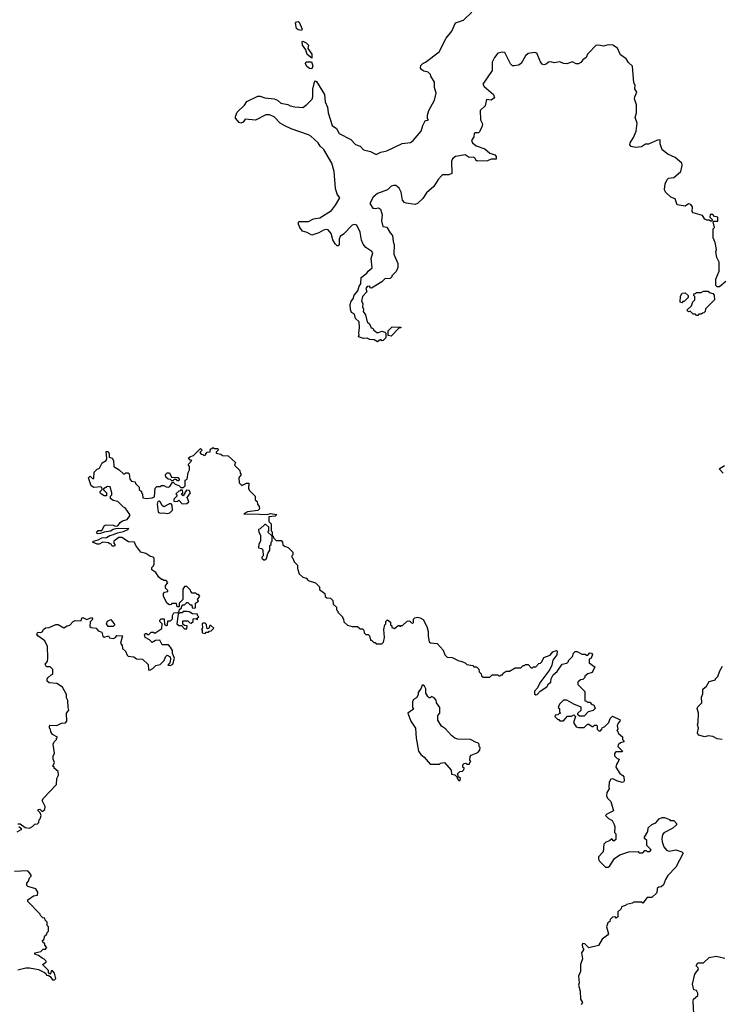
# Model space of a CAD drawing. Extents: x 1966327 to 2147849, y 395140 to 552178.
# Tile 303 of 316: x 2096551 to 2102660, y 503719 to 512296. Entities that reach past the tile are written whole.
import ezdxf

# ---------------------------------------------------------------- set-up
doc = ezdxf.new("R2010")
doc.units = 0

msp = doc.modelspace()

# ---------------------------------------------------------------- linework, layer by layer
at = {"layer": '0CON20XD'}
for points in [[(2099505, 509976.2), (2099521.2, 509995), (2099525, 510050), (2099572.7, 510087.3), (2099585, 510106.7), (2099618.8, 510135), (2099610, 510215), (2099626.2, 510265), (2099617.3, 510277.3), (2099565, 510312), (2099540.3, 510340.3), (2099525.7, 510375), (2099516, 510445), (2099486, 510505), (2099465, 510512), (2099445, 510506.2), (2099370.9, 510429.1), (2099342.2, 510407.8), (2099332, 510385), (2099331.7, 510338.3), (2099325, 510327.5), (2099315, 510326.7), (2099296.2, 510345), (2099278.3, 510378.3), (2099262, 510435), (2099236.7, 510465), (2099215, 510468), (2099195, 510462.9), (2099155, 510439.2), (2099095, 510418), (2099055, 510442.5), (2099013.2, 510453.2), (2098990, 510485), (2098977.5, 510515), (2098978.3, 510531.7), (2098985, 510537.5), (2099065, 510537.5), (2099109.5, 510560.5), (2099165, 510570), (2099265, 510633.3), (2099300.5, 510679.5), (2099336.7, 510745), (2099315, 510777.5), (2099301.2, 510825), (2099287.5, 510975), (2099268, 511045), (2099200, 511165), (2099166.2, 511195), (2099150, 511225), (2099085, 511281.2), (2099063.9, 511293.9), (2098914.1, 511344.1), (2098860.5, 511370.5), (2098817.5, 511395), (2098765, 511450), (2098726.4, 511466.4), (2098695, 511467.5), (2098605, 511421.2), (2098515, 511430), (2098497.5, 511405), (2098475, 511393.8), (2098460.7, 511400.7), (2098428.3, 511438.3), (2098428.3, 511451.7), (2098445, 511490), (2098509.3, 511550.7), (2098527, 511583), (2098625, 511628.8), (2098645, 511630), (2098685, 511616.7), (2098765, 511608), (2098795.8, 511595.8), (2098825, 511570), (2098885, 511558.8), (2098905, 511546.7), (2098945, 511536.7), (2099015, 511530), (2099052, 511558), (2099096.7, 511605), (2099103.8, 511625), (2099102.5, 511692.5), (2099116.7, 511753.3), (2099125, 511762.5), (2099135, 511756.7), (2099204, 511645), (2099211.7, 511581.7), (2099230, 511535), (2099236, 511486), (2099270, 511375), (2099308.3, 511348.3), (2099332.5, 511305), (2099435, 511253.8), (2099475, 511210), (2099515.8, 511195.8), (2099543, 511163), (2099605, 511147.5), (2099655, 511122), (2099695, 511141.4), (2099746.7, 511155), (2099882.1, 511217.9), (2099953.9, 511226.1), (2099976.7, 511245), (2100046.7, 511325), (2100060, 511375), (2100082.5, 511415), (2100110, 511425), (2100102.5, 511432.5), (2100100, 511465), (2100112.5, 511505), (2100163.3, 511595), (2100176.4, 511656.4), (2100162.5, 511705), (2100161.7, 511751.7), (2100130, 511805), (2100128.3, 511818.3), (2100108.3, 511838.3), (2100068.3, 511848.3), (2100050.7, 511860.7), (2100040, 511875), (2100043, 511897), (2100060, 511915), (2100085, 511927.5), (2100202.5, 512015), (2100263.3, 512135), (2100312.5, 512195), (2100345, 512270), (2100415, 512292.5), (2100487, 512363)], [(2099005, 512203.3), (2098975, 512208), (2098960.3, 512220.3), (2098952.5, 512265), (2098961.7, 512278.3), (2098975, 512280), (2098985, 512273.3), (2099011.2, 512215), (2099005, 512203.3)], [(2099095, 511960), (2099054.1, 511994.1), (2099042.5, 512035), (2099014.2, 512075), (2099010, 512105), (2099015, 512110), (2099045, 512095.8), (2099064.2, 512075), (2099060, 512045), (2099093.3, 511995), (2099095, 511960)], [(2102700, 510015), (2102645, 509970), (2102625, 509970), (2102611.7, 509981.7), (2102612.5, 510035), (2102640, 510105), (2102640, 510185), (2102620, 510225), (2102612.5, 510275), (2102617.5, 510295), (2102607.5, 510355), (2102590, 510395), (2102590, 510475), (2102600, 510485), (2102590, 510535), (2102595, 510540), (2102628.3, 510541.7), (2102630, 510575), (2102601.7, 510581.7), (2102585, 510600), (2102561.7, 510598.3), (2102560, 510575), (2102580, 510555), (2102578.3, 510541.7), (2102565, 510540), (2102555, 510550), (2102535, 510550), (2102515, 510560), (2102495, 510590), (2102413.3, 510613.3), (2102406.7, 510626.7), (2102409.1, 510665), (2102395, 510687.7), (2102375, 510690.8), (2102345, 510670.8), (2102274.2, 510684.2), (2102257.1, 510735), (2102219.1, 510749.1), (2102173.3, 510795), (2102166.1, 510816.1), (2102170, 510865), (2102187, 510903), (2102200, 510915), (2102245, 510922.5), (2102262.5, 510935), (2102307.5, 510975), (2102320, 511025), (2102316.7, 511045), (2102257.5, 511095), (2102193.9, 511123.9), (2102143.6, 511163.6), (2102127.5, 511215), (2102128.3, 511248.3), (2102103, 511247), (2102025, 511212.5), (2101998.3, 511211.7), (2101965, 511187.5), (2101911.7, 511181.7), (2101875, 511192), (2101864, 511205), (2101866.1, 511223.9), (2101895, 511270), (2101917.5, 511325), (2101925.8, 511395), (2101910.8, 511445), (2101921.1, 511485), (2101922.5, 511555), (2101904.2, 511605.8), (2101905.8, 511625), (2101923.6, 511663.6), (2101908, 511695), (2101909.2, 511725), (2101897, 511747), (2101885, 511890), (2101852, 511922), (2101830, 511955), (2101780.5, 511990.5), (2101755, 512047.5), (2101715, 512075.7), (2101675, 512078), (2101634.1, 512065.9), (2101593.9, 512073.9), (2101567.7, 512072.3), (2101505, 512007.5), (2101493.9, 511996.1), (2101483, 511967), (2101455, 511947.5), (2101436.4, 511923.6), (2101415, 511912.5), (2101395, 511912.5), (2101365, 511930), (2101315, 511912.5), (2101285, 511913.3), (2101255, 511930), (2101205, 511920), (2101175, 511928.8), (2101155, 511925.8), (2101135, 511910), (2101115, 511904), (2101099.7, 511909.7), (2101085, 511928.8), (2101052.5, 512005), (2101035, 512011.2), (2100977, 512003), (2100955, 511980), (2100916.6, 511913.4), (2100895, 511900), (2100855, 511893.3), (2100842.5, 511895), (2100825, 511912.5), (2100775, 512010), (2100755, 512013.3), (2100715, 512003.3), (2100685, 511966.2), (2100665.8, 511925), (2100664.2, 511855), (2100583.8, 511735), (2100593.8, 511715), (2100675, 511643.3), (2100683.6, 511616.4), (2100655, 511593.8), (2100615, 511601.2), (2100604, 511546), (2100560, 511505), (2100564.3, 511425), (2100580.5, 511390.5), (2100573.9, 511363.9), (2100555, 511318.8), (2100545, 511312), (2100515, 511311.2), (2100508.8, 511305), (2100504.2, 511275), (2100485.8, 511245), (2100493.3, 511225), (2100525, 511197.5), (2100601.7, 511171.7), (2100643, 511133), (2100688.3, 511118.3), (2100700, 511105), (2100698.3, 511081.7), (2100655, 511080), (2100625, 511067.5), (2100535, 511062.5), (2100521.7, 511071.7), (2100520, 511085), (2100505, 511100), (2100465, 511096.7), (2100429.3, 511119.3), (2100345, 511104.2), (2100318, 511085), (2100310, 511065), (2100313.3, 510955), (2100285.8, 510944.2), (2100235, 510945.8), (2100225, 510939.2), (2100193.6, 510905), (2100156.7, 510843.3), (2100092.3, 510787.7), (2100061.7, 510738.3), (2100013.6, 510696.4), (2099995, 510687.5), (2099915, 510697.5), (2099900, 510705), (2099882.5, 510725), (2099872.5, 510795), (2099855, 510830), (2099825, 510852.5), (2099805, 510852.5), (2099785, 510847.5), (2099754.4, 510815.6), (2099665, 510781.1), (2099629.7, 510750.3), (2099599.2, 510695), (2099624, 510654), (2099645, 510651.2), (2099675, 510656.7), (2099692.5, 510645), (2099707.5, 510595), (2099700, 510545), (2099712.5, 510495), (2099748.3, 510488.3), (2099775, 510440), (2099797, 510417), (2099802.5, 510365), (2099812.5, 510335), (2099807.5, 510255), (2099841.7, 510171.7), (2099841.7, 510138.3), (2099828.3, 510101.7), (2099790, 510065), (2099790, 510055), (2099777, 510043), (2099731.2, 510038.8), (2099705, 510012.5), (2099615, 509957.5), (2099605, 509960), (2099596, 509976), (2099575, 509973.3), (2099563.8, 509955), (2099572.5, 509925), (2099536.7, 509885), (2099526.7, 509845), (2099537.5, 509825), (2099536.7, 509795), (2099543.3, 509775), (2099540, 509755), (2099562.5, 509725), (2099577.5, 509665), (2099595.8, 509645.8), (2099611.7, 509611.7), (2099625, 509610), (2099630, 509595), (2099660.7, 509570.7), (2099675, 509570), (2099705, 509582.5), (2099730, 509575), (2099740, 509565), (2099740, 509525), (2099715, 509502.5), (2099705, 509500), (2099698.3, 509508.3), (2099688.3, 509508.3), (2099665, 509490), (2099636.4, 509506.4), (2099600.7, 509510.7), (2099575, 509522.5), (2099545, 509520), (2099500, 509535), (2099507.5, 509555), (2099503.3, 509565), (2099510, 509615), (2099506.2, 509665), (2099475, 509692.5), (2099465, 509730), (2099440, 509745), (2099430.7, 509770.7), (2099426.7, 509815), (2099436.4, 509843.6), (2099453.8, 509865), (2099463, 509897), (2099495.6, 509934.4), (2099505, 509976.2)], [(2099095, 511867.5), (2099075, 511871.2), (2099049.7, 511889.7), (2099040, 511915), (2099045, 511930), (2099090, 511930), (2099104, 511895), (2099095, 511867.5)], [(2102315, 509830), (2102300, 509835), (2102303, 509887), (2102320, 509915), (2102345, 509917.5), (2102370, 509895), (2102370, 509875), (2102335, 509840), (2102325, 509840), (2102315, 509830)], [(2102455, 509720), (2102445, 509720), (2102435, 509730), (2102415, 509730), (2102388.3, 509758.3), (2102375, 509750), (2102360, 509765), (2102400, 509805), (2102411.7, 509838.3), (2102430, 509855), (2102430, 509885), (2102420, 509895), (2102421.7, 509908.3), (2102435, 509910), (2102445, 509920), (2102485, 509920), (2102505, 509930), (2102545, 509930), (2102555, 509920), (2102585, 509910), (2102597, 509897), (2102600, 509855), (2102521.7, 509778.3), (2102520, 509755), (2102508.3, 509741.7), (2102495, 509740), (2102485, 509730), (2102465, 509730), (2102455, 509720)], [(2099785, 509540), (2099760, 509545), (2099760, 509585), (2099781.7, 509608.3), (2099795, 509620), (2099868.3, 509618.3), (2099868.3, 509611.7), (2099851.7, 509608.3), (2099785, 509540)], [(2096972.5, 506305), (2096970, 506365), (2096958.3, 506388.3), (2096957, 506417), (2096923, 506483), (2096875, 506513.3), (2096808.3, 506518.3), (2096790, 506535), (2096790, 506555), (2096797.5, 506565), (2096825, 506590), (2096840, 506595), (2096840, 506635), (2096815, 506660), (2096785, 506660), (2096773, 506683), (2096792.5, 506705), (2096797, 506737), (2096792.5, 506835), (2096770, 506885), (2096708.3, 506928.3), (2096701.2, 506945), (2096708.3, 506961.7), (2096735, 506957.5), (2096745, 506962.5), (2096757, 506983), (2096775, 506997.5), (2096807, 507003), (2096865, 507027.5), (2096887, 507027), (2096935, 507000), (2096963, 507017), (2096987, 507023), (2097017, 507053), (2097035, 507062.5), (2097085, 507060), (2097093, 507087), (2097105, 507086.7), (2097135, 507070), (2097175, 507090), (2097187.5, 507075), (2097165, 507050), (2097161.7, 507011.7), (2097173, 507003), (2097216.1, 506996.1), (2097235, 506972.5), (2097265, 506960), (2097273.3, 506925), (2097285, 506916.7), (2097325, 506930), (2097333, 506913), (2097365, 506906.7), (2097384, 506916), (2097395, 506932.5), (2097445, 506930), (2097428.8, 506865), (2097442.5, 506845), (2097445, 506820), (2097472.5, 506795), (2097485, 506760), (2097495, 506752.5), (2097545, 506747.5), (2097568.3, 506728.3), (2097620, 506725), (2097668.3, 506678.3), (2097671.7, 506631.7), (2097685, 506630), (2097710, 506645), (2097735, 506670), (2097775, 506680), (2097807.5, 506715), (2097820, 506745), (2097835, 506760), (2097860, 506745), (2097862.5, 506725), (2097857, 506693), (2097840, 506675), (2097865, 506670), (2097885, 506682.5), (2097897.5, 506735), (2097882.5, 506775), (2097881.7, 506801.7), (2097865, 506830), (2097845, 506850), (2097791.7, 506851.7), (2097771.7, 506891.7), (2097733, 506887), (2097705, 506870), (2097680, 506895), (2097643.6, 506913.6), (2097638.3, 506941.7), (2097645, 506950), (2097655, 506950), (2097665, 506940), (2097675, 506940), (2097695, 506960), (2097715, 506960), (2097727, 506953), (2097788.3, 506991.7), (2097790, 507035), (2097770, 507055), (2097770, 507065), (2097783, 507077), (2097808.3, 507078.3), (2097811.7, 507031.7), (2097825, 507020), (2097838.3, 507021.7), (2097841.7, 507058.3), (2097865, 507060), (2097881.7, 507078.3), (2097882.5, 507105), (2097891.7, 507128.3), (2097928.3, 507131.7), (2097940, 507145), (2097941.7, 507158.3), (2097958.3, 507171.7), (2097961.7, 507188.3), (2097971.7, 507198.3), (2097985, 507200), (2098005, 507220), (2098015, 507220), (2098035, 507200), (2098048.3, 507198.3), (2098051.7, 507171.7), (2098075, 507170), (2098080, 507175), (2098080, 507215), (2098108.3, 507231.7), (2098100, 507245), (2098120, 507275), (2098108.3, 507288.3), (2098095, 507290), (2098085, 507300), (2098051.7, 507301.7), (2098040, 507315), (2098038.3, 507328.3), (2098005, 507360), (2097985, 507357.5), (2097970, 507335), (2097970, 507245), (2097940, 507215), (2097938.3, 507181.7), (2097921.7, 507181.7), (2097915, 507210), (2097875, 507210), (2097868.3, 507201.7), (2097855, 507200), (2097832.5, 507215), (2097802.5, 507275), (2097803, 507297), (2097811.7, 507308.3), (2097840, 507315), (2097840, 507325), (2097820, 507345), (2097820, 507365), (2097840, 507395), (2097825, 507410), (2097805, 507410), (2097795, 507420), (2097785, 507420), (2097760.7, 507440.7), (2097735, 507480), (2097700, 507505), (2097700, 507525), (2097715, 507537.5), (2097721.2, 507555), (2097720, 507605), (2097713.3, 507615), (2097684.1, 507624.1), (2097647.5, 507647.5), (2097606.7, 507656.7), (2097562.5, 507715), (2097550, 507745), (2097498.3, 507748.3), (2097440, 507785), (2097414.2, 507785.8), (2097370, 507755), (2097370, 507735), (2097380, 507725), (2097378.3, 507718.3), (2097375, 507710), (2097355, 507710), (2097348.3, 507728.3), (2097335, 507730), (2097325, 507740), (2097273.9, 507746.1), (2097241.7, 507728.3), (2097225, 507727.5), (2097183.3, 507745), (2097192.5, 507755), (2097234.2, 507765.8), (2097265, 507784), (2097305, 507786.7), (2097335.7, 507804.3), (2097368.8, 507811.2), (2097403, 507827), (2097455, 507836.7), (2097492.5, 507855), (2097500, 507865), (2097385, 507861.2), (2097365, 507856.2), (2097340.3, 507839.7), (2097285, 507832), (2097255, 507820), (2097228.3, 507818.3), (2097220, 507825), (2097234.3, 507845.7), (2097265, 507846.2), (2097290, 507890), (2097303.6, 507896.4), (2097363.6, 507893.6), (2097385, 507883.3), (2097405, 507886.7), (2097425, 507916.7), (2097445, 507930), (2097485, 507942.5), (2097510, 507975), (2097510, 507985), (2097470, 508045), (2097455, 508050), (2097405, 508100), (2097365, 508107.5), (2097340, 508125), (2097340, 508145), (2097351.7, 508158.3), (2097352.5, 508175), (2097338.3, 508228.3), (2097315, 508230), (2097281.7, 508208.3), (2097281.7, 508201.7), (2097307.5, 508175), (2097305, 508150), (2097285, 508150), (2097261.7, 508161.7), (2097250, 508175), (2097250, 508185), (2097270, 508205), (2097270, 508215), (2097258.3, 508228.3), (2097195, 508222.5), (2097173.3, 508235), (2097150, 508305), (2097165, 508320), (2097185, 508300), (2097195, 508300), (2097200, 508355), (2097225, 508380), (2097245, 508390), (2097270, 508435), (2097302.5, 508455), (2097310, 508475), (2097302.5, 508535), (2097320, 508535), (2097330, 508515), (2097330, 508485), (2097356.4, 508476.4), (2097367.5, 508455), (2097370, 508405), (2097416.4, 508376.4), (2097455, 508340), (2097465, 508340), (2097475, 508350), (2097495, 508350), (2097505, 508340), (2097510, 508295), (2097525, 508277.5), (2097555, 508270), (2097560, 508255), (2097590, 508225), (2097590, 508205), (2097610, 508185), (2097610, 508175), (2097620, 508165), (2097621.7, 508131.7), (2097655, 508126.7), (2097705, 508130), (2097725, 508140), (2097730, 508215), (2097745, 508230), (2097775, 508230), (2097785, 508240), (2097805, 508240), (2097825, 508226.7), (2097847, 508223), (2097859.3, 508230.7), (2097885, 508270), (2097905, 508250), (2097935, 508240), (2097955, 508220), (2097978.3, 508221.7), (2097990, 508235), (2097990, 508285), (2098010, 508295), (2098018.3, 508351.7), (2098030, 508375), (2098030, 508405), (2098020, 508415), (2098020, 508425), (2098050, 508455), (2098031.7, 508461.7), (2098021.7, 508478.3), (2098031.7, 508488.3), (2098065, 508500), (2098125, 508560), (2098140, 508545), (2098120, 508525), (2098131.7, 508511.7), (2098145, 508510), (2098155, 508500), (2098170, 508505), (2098170, 508515), (2098181.7, 508528.3), (2098208.3, 508531.7), (2098211.7, 508558.3), (2098225, 508560), (2098235, 508570), (2098245, 508560), (2098275, 508560), (2098280, 508545), (2098261.7, 508528.3), (2098261.7, 508521.7), (2098301.7, 508511.7), (2098315, 508500), (2098367, 508497), (2098428.3, 508438.3), (2098420, 508415), (2098468.3, 508368.3), (2098470, 508345), (2098480, 508335), (2098460, 508305), (2098461.7, 508261.7), (2098485, 508240), (2098525, 508260), (2098545, 508260), (2098542.5, 508215), (2098548.3, 508198.3), (2098600, 508145), (2098600, 508115), (2098618.3, 508098.3), (2098620, 508075), (2098637, 508057), (2098638.8, 508035), (2098625, 508021.2), (2098535, 508008.8), (2098501.7, 507991.7), (2098638.8, 507988.8), (2098705, 507986.2), (2098735, 507995.8), (2098790, 507985), (2098775, 507972.5), (2098720, 507965), (2098720, 507925), (2098740, 507905), (2098740, 507845), (2098750, 507835), (2098750, 507800), (2098758.3, 507798.3), (2098761.7, 507781.7), (2098785, 507760), (2098828.3, 507758.3), (2098840, 507745), (2098841.7, 507721.7), (2098855, 507710), (2098888.3, 507698.3), (2098928.3, 507658.3), (2098930, 507635), (2098920, 507625), (2098920, 507615), (2098930, 507605), (2098940, 507575), (2098970, 507545), (2098970, 507515), (2098985, 507470), (2099015, 507440), (2099045, 507430), (2099061.7, 507411.7), (2099125, 507390), (2099160, 507355), (2099161.7, 507331.7), (2099208.3, 507298.3), (2099211.7, 507271.7), (2099225, 507260), (2099257, 507257), (2099278.3, 507238.3), (2099280, 507205), (2099308.3, 507178.3), (2099310, 507155), (2099320, 507145), (2099320, 507135), (2099360, 507095), (2099360, 507085), (2099370, 507075), (2099371.7, 507051.7), (2099405, 507022.5), (2099445, 507010), (2099491.7, 507011.7), (2099515, 506990), (2099535, 506990), (2099547, 506977), (2099550, 506955), (2099565, 506940), (2099585, 506940), (2099595, 506930), (2099605, 506890), (2099615, 506890), (2099635, 506870), (2099645, 506870), (2099655, 506860), (2099705, 506860), (2099717, 506873), (2099726.7, 506915), (2099722.5, 506985), (2099730, 507025), (2099740, 507035), (2099740, 507055), (2099751.7, 507068.3), (2099778.3, 507048.3), (2099780, 507025), (2099790, 507015), (2099791.7, 507001.7), (2099815, 506992.5), (2099845, 507020), (2099855, 507020), (2099865, 507010), (2099871.7, 507018.3), (2099885, 507020), (2099923, 507057), (2099945, 507060), (2099961.7, 507041.7), (2099975, 507040), (2099980, 507045), (2099980, 507075), (2099990, 507085), (2100015, 507092.5), (2100037, 507087), (2100065, 507070), (2100095, 507010), (2100107.7, 506967.7), (2100106.2, 506925), (2100117, 506877), (2100128.3, 506868.3), (2100185, 506862.5), (2100237.5, 506805), (2100253, 506763), (2100273, 506743), (2100315, 506740), (2100375, 506710), (2100391.7, 506708.3)], [(2102677, 508347), (2102640, 508385), (2102686.4, 508413.6)], [(2097935, 508280), (2097925, 508280), (2097915, 508290), (2097895, 508290), (2097888.3, 508281.7), (2097875, 508280), (2097865, 508290), (2097843, 508293), (2097821.7, 508311.7), (2097820, 508335), (2097835, 508350), (2097855, 508350), (2097871.7, 508311.7), (2097927, 508307), (2097940, 508295), (2097935, 508280)], [(2097965, 508080), (2098005, 508082.5), (2098022.5, 508095), (2098010, 508135), (2098036.4, 508173.6), (2098027.5, 508195), (2098001.7, 508198.3), (2097975, 508150), (2097960, 508165), (2097970, 508175), (2097968.3, 508198.3), (2097955, 508200), (2097948.3, 508191.7), (2097935, 508190), (2097910, 508165), (2097920, 508155), (2097920, 508145), (2097891.7, 508118.3), (2097891.7, 508101.7), (2097925, 508100), (2097935, 508110), (2097965, 508080)], [(2097835, 507994), (2097858.8, 508001.2), (2097880, 508025), (2097878.3, 508068.3), (2097868.3, 508078.3), (2097855, 508080), (2097805, 508052.5), (2097790, 508065), (2097775, 508097.5), (2097765, 508102.5), (2097752, 508098), (2097747, 508077), (2097756.7, 508005), (2097775, 507996.2), (2097805, 508001.2), (2097835, 507994)], [(2098685, 507590), (2098698.3, 507601.7), (2098710, 507645), (2098730, 507675), (2098730, 507715), (2098740, 507725), (2098740, 507745), (2098750, 507755), (2098750, 507800), (2098741.7, 507801.7), (2098711.7, 507831.7), (2098720, 507845), (2098720, 507875), (2098695, 507900), (2098685, 507900), (2098645, 507860), (2098630, 507855), (2098633, 507833), (2098647.5, 507805), (2098647.5, 507755), (2098633, 507727), (2098630, 507695), (2098655, 507690), (2098668.3, 507678.3), (2098670, 507625), (2098660, 507615), (2098660, 507605), (2098675, 507590), (2098685, 507590)], [(2097365, 507010), (2097320.7, 507010.7), (2097306.2, 507035), (2097315, 507057.5), (2097345, 507070), (2097380, 507025), (2097365, 507010)], [(2098005, 506990), (2098010, 507015), (2097985, 507020), (2097971.7, 507031.7), (2097971.7, 507058.3), (2098015, 507060), (2098033, 507043), (2098045, 507040), (2098060, 507055), (2098061.7, 507078.3), (2098085, 507080), (2098098.3, 507071.7), (2098100, 507085), (2098110, 507095), (2098100, 507105), (2098098.3, 507118.3), (2098055, 507120), (2098027.5, 507137.5), (2098005, 507140), (2097975, 507140), (2097965, 507130), (2097945, 507130), (2097931.7, 507118.3), (2097920, 507035), (2097935, 507020), (2097958.3, 507018.3), (2097985, 506990), (2098005, 506990)], [(2098165, 506950), (2098175, 506960), (2098195, 506960), (2098201.7, 506968.3), (2098218.3, 506971.7), (2098240, 506995), (2098215, 507020), (2098205, 507020), (2098198.3, 506991.7), (2098185, 506990), (2098180, 506995), (2098178.3, 507028.3), (2098165, 507040), (2098145, 507040), (2098140, 507035), (2098141.7, 506998.3), (2098132.5, 506985), (2098140, 506975), (2098140, 506955), (2098165, 506950)], [(2100391.7, 506708.3), (2100430, 506695), (2100445, 506680), (2100495, 506670), (2100505, 506660), (2100528.3, 506658.3), (2100548.3, 506638.3), (2100550, 506615), (2100568.3, 506598.3), (2100571.7, 506581.7), (2100585, 506570), (2100645, 506570), (2100665, 506590), (2100715, 506590), (2100721.7, 506581.7), (2100735, 506580), (2100741.7, 506588.3), (2100755, 506590), (2100760, 506605), (2100785, 506620), (2100815, 506620), (2100865, 506650), (2100915, 506650), (2100935, 506670), (2100945, 506670), (2100955, 506680), (2100978.3, 506678.3), (2101005, 506650), (2101015, 506650), (2101025, 506660), (2101045, 506660), (2101071.7, 506688.3), (2101085, 506690), (2101098.3, 506701.7), (2101115, 506740), (2101168.3, 506761.7), (2101191.7, 506788.3), (2101225, 506800), (2101230, 506795), (2101227.5, 506765), (2101193, 506717), (2101185, 506672.5), (2101166, 506635), (2101079.4, 506520.6), (2101058.8, 506475), (2101032.5, 506447.5), (2101034, 506425), (2101045, 506416), (2101055, 506418), (2101082.1, 506447.9), (2101141.4, 506485), (2101155, 506510), (2101175.7, 506525), (2101178.1, 506555), (2101195, 506590), (2101230.3, 506619.7), (2101275, 506682.5), (2101315, 506690), (2101330, 506705), (2101330, 506715), (2101365, 506750), (2101373, 506777), (2101388.3, 506791.7), (2101405, 506792.5), (2101445, 506770), (2101475, 506770), (2101485, 506760), (2101498.3, 506761.7), (2101515, 506780), (2101528.3, 506778.3), (2101537, 506767), (2101527.5, 506735), (2101510, 506725), (2101510, 506695), (2101560, 506655), (2101551.7, 506648.3), (2101535, 506610), (2101498.3, 506598.3), (2101471.7, 506578.3), (2101470, 506565), (2101455, 506550), (2101433, 506547), (2101410, 506525), (2101410, 506505), (2101470, 506445), (2101471.7, 506361.7), (2101485, 506360), (2101495, 506350), (2101515, 506350), (2101531.7, 506331.7), (2101548.3, 506328.3), (2101560, 506295), (2101545, 506280), (2101501.7, 506268.3), (2101465, 506230), (2101425, 506230), (2101411.7, 506241.7), (2101410, 506255), (2101438.3, 506281.7), (2101438.3, 506308.3), (2101375, 506332.5), (2101315, 506370), (2101285, 506370), (2101250, 506335), (2101240, 506305), (2101250, 506295), (2101250, 506265), (2101258.3, 506251.7), (2101245, 506250), (2101235, 506240), (2101211.7, 506238.3), (2101210, 506225), (2101235, 506200), (2101245, 506200), (2101255, 506190), (2101285, 506190), (2101321.7, 506228.3), (2101355, 506230), (2101375, 506240), (2101390, 506225), (2101372.5, 506175), (2101395, 506137.5), (2101415, 506130), (2101465, 506130), (2101495, 506160), (2101505, 506160), (2101535, 506140), (2101545, 506140), (2101555, 506150), (2101575, 506150), (2101580, 506145), (2101580, 506115), (2101595, 506100), (2101608.3, 506101.7), (2101620, 506115), (2101621.7, 506128.3), (2101645, 506140), (2101680, 506175), (2101691.7, 506208.3), (2101711.7, 506228.3), (2101778.3, 506198.3), (2101777.5, 506185), (2101761.7, 506168.3), (2101752.5, 506145), (2101760, 506115), (2101750, 506105), (2101760, 506095), (2101761.7, 506081.7), (2101798.3, 506048.3), (2101800, 506025), (2101810, 506015), (2101810, 506005), (2101781.7, 505998.3), (2101761.7, 505978.3), (2101760, 505965), (2101800, 505925), (2101795, 505920), (2101741.7, 505918.3), (2101730, 505905), (2101730, 505885), (2101751.7, 505861.7), (2101770, 505855), (2101760, 505825), (2101748.3, 505811.7), (2101742.5, 505785), (2101775, 505730), (2101803, 505713), (2101810.7, 505700.7), (2101813.3, 505665), (2101806.7, 505655), (2101795, 505651.2), (2101750, 505665), (2101715, 505684.4), (2101698.2, 505681.8), (2101682.2, 505655), (2101680.5, 505610.5), (2101682.5, 505595), (2101662.5, 505565), (2101660, 505535), (2101670, 505515), (2101697, 505487), (2101720, 505405), (2101663, 505377), (2101652.5, 505365), (2101677, 505337), (2101709.3, 505319.3), (2101727.5, 505285), (2101732.5, 505265), (2101730, 505215), (2101740, 505205), (2101740, 505155), (2101725, 505140), (2101705, 505160), (2101687.5, 505142.5), (2101655, 505132.5), (2101637.5, 505115), (2101631.7, 505048.3), (2101590, 505005), (2101590, 504985), (2101600, 504965), (2101650, 504915), (2101675, 504912.5), (2101690, 504925), (2101730, 504990), (2101775, 505020), (2101855, 505047.5), (2101935, 505050), (2101945, 505040), (2101975, 505040), (2101995, 505060), (2102005, 505060), (2102015, 505050), (2102038.3, 505051.7), (2102050, 505065), (2102012.5, 505102.5), (2102010, 505145), (2101990, 505165), (2101990, 505175), (2102020, 505225), (2102023, 505257), (2102053.8, 505286.2), (2102089.3, 505300.7), (2102120, 505335), (2102145, 505347.5), (2102165, 505347.5), (2102208.3, 505328.3), (2102215, 505320), (2102245, 505320), (2102270, 505295), (2102268.3, 505281.7), (2102237.5, 505255), (2102158.2, 505211.8), (2102148.1, 505195), (2102143.1, 505165), (2102144.3, 505135), (2102160.2, 505090.2), (2102182, 505062), (2102207.1, 505052.9), (2102265, 505066.2), (2102317, 505047), (2102327, 505037), (2102265, 504912.5), (2102195, 504840), (2102173.3, 504806.7), (2102155, 504760), (2102137, 504743), (2102115, 504740), (2102101.7, 504728.3), (2102098.3, 504691.7), (2102055, 504650), (2102015, 504650), (2101975, 504600), (2101965, 504610), (2101895, 504610), (2101885, 504600), (2101835, 504590), (2101825, 504580), (2101791.7, 504568.3), (2101788.3, 504551.7), (2101760, 504525), (2101758.3, 504481.7), (2101745, 504470), (2101735, 504480), (2101711.7, 504478.3), (2101691.7, 504458.3), (2101688.3, 504441.7), (2101671.7, 504428.3), (2101660, 504395), (2101677, 504333), (2101669.3, 504320.7), (2101623.6, 504286.4), (2101589.3, 504230.7), (2101505, 504212.5), (2101470, 504245), (2101455, 504250), (2101448.3, 504241.7), (2101450, 504215), (2101460, 504205), (2101460, 504195), (2101443.6, 504166.4), (2101450, 504115), (2101432.5, 504065), (2101432.5, 504005), (2101417.5, 503965), (2101422.5, 503905), (2101417.5, 503885), (2101430, 503835), (2101432.5, 503765), (2101450, 503735), (2101440, 503715)], [(2102667, 506027), (2102625, 506032.5), (2102585, 506052.5), (2102545, 506057.5), (2102515, 506050), (2102460, 506065), (2102452.5, 506085), (2102460, 506125), (2102452.5, 506155), (2102457.5, 506175), (2102462.5, 506255), (2102450, 506295), (2102455, 506310), (2102490, 506345), (2102487.5, 506395), (2102500, 506425), (2102500, 506465), (2102529.3, 506490.7), (2102555, 506532.5), (2102610, 506545), (2102610, 506555), (2102630, 506575), (2102647.5, 506625), (2102670, 506665)], [(2100385, 505670), (2100390, 505685), (2100371.7, 505701.7), (2100361.7, 505728.3), (2100381.7, 505748.3), (2100405, 505750), (2100418.3, 505761.7), (2100420, 505775), (2100410, 505785), (2100410, 505805), (2100421.7, 505818.3), (2100435, 505820), (2100445, 505810), (2100468.3, 505811.7), (2100470, 505825), (2100480, 505835), (2100470, 505845), (2100471.7, 505878.3), (2100481.7, 505888.3), (2100538.3, 505911.7), (2100558.3, 505931.7), (2100560, 505955), (2100550, 505965), (2100550, 505985), (2100538.3, 505998.3), (2100525, 506000), (2100477, 506027), (2100365, 506027.5), (2100338.3, 506038.3), (2100310.7, 506060.7), (2100259.3, 506119.3), (2100223.6, 506143.6), (2100190, 506195), (2100190, 506235), (2100210, 506255), (2100210, 506305), (2100180, 506345), (2100178.3, 506368.3), (2100158.3, 506388.3), (2100135, 506400), (2100125, 506390), (2100115, 506390), (2100105, 506400), (2100088.3, 506428.3), (2100087, 506467), (2100075, 506490), (2100065, 506500), (2100055, 506500), (2100047, 506473), (2100020, 506435), (2100020, 506415), (2100005, 506390), (2099980, 506375), (2099970, 506355), (2099970, 506305), (2099978.3, 506291.7), (2099930, 506255), (2099957.5, 506185), (2099997.5, 506125), (2100003, 506037), (2100023.3, 505925), (2100042.5, 505895), (2100073, 505873), (2100125, 505812.5), (2100205, 505810), (2100215, 505820), (2100250, 505825), (2100308.3, 505758.3), (2100310, 505725), (2100338.3, 505718.3), (2100358.3, 505698.3), (2100360, 505685), (2100375, 505670), (2100385, 505670)], [(2096535, 505290), (2096555, 505290), (2096598.3, 505258.3), (2096635, 505253.3), (2096663, 505267), (2096681.7, 505288.3), (2096705, 505290), (2096718.3, 505301.7), (2096720, 505325), (2096730, 505335), (2096737.5, 505365), (2096728.3, 505388.3), (2096710, 505405), (2096710, 505415), (2096725, 505420), (2096745, 505400), (2096770, 505415), (2096771.7, 505441.7), (2096747.5, 505495), (2096757.5, 505515), (2096870, 505635), (2096872.5, 505685), (2096887.5, 505715), (2096887, 505747), (2096850, 505775), (2096850, 505785), (2096840, 505795), (2096852.5, 505825), (2096842.5, 505855), (2096842.5, 505885), (2096852.5, 505905), (2096842.5, 505985), (2096850, 506005), (2096870, 506025), (2096870, 506035), (2096880, 506045), (2096835, 506070), (2096823, 506093), (2096820, 506115), (2096810, 506125), (2096810, 506145), (2096815, 506150), (2096875, 506147.5), (2096915, 506167.5), (2096948.3, 506171.7), (2096960, 506185), (2096957.5, 506255), (2096977, 506283), (2096972.5, 506305)], [(2096529.3, 505220.7), (2096570, 505245), (2096543.9, 505263.9)], [(2096535, 504018.8), (2096605, 504037.5), (2096635, 504037.5), (2096715, 504022.5), (2096767, 503997), (2096778.3, 503988.3), (2096783.9, 503973.9), (2096801.7, 503971.7), (2096815, 503962.5), (2096835, 503933.8), (2096855, 503933.3), (2096863.8, 503945), (2096855, 503990), (2096835, 504010), (2096825, 504010), (2096820, 503985), (2096811.7, 503981.7), (2096800, 503995), (2096800, 504015), (2096750, 504065), (2096780, 504085), (2096782.5, 504095), (2096765, 504113.3), (2096745, 504120), (2096715, 504143.3), (2096682.5, 504155), (2096681.7, 504168.3), (2096735, 504180), (2096755, 504200), (2096775, 504200), (2096787, 504213), (2096770, 504235), (2096770, 504245), (2096751.7, 504261.7), (2096750, 504275), (2096760, 504285), (2096770, 504315), (2096788.3, 504331.7), (2096790, 504345), (2096800, 504355), (2096800, 504395), (2096790, 504405), (2096790, 504435), (2096771.7, 504451.7), (2096768.3, 504468.3), (2096751.7, 504471.7), (2096731.7, 504491.7), (2096730, 504505), (2096620, 504615), (2096621.7, 504628.3), (2096670, 504665), (2096705, 504670), (2096707.5, 504695), (2096690, 504725), (2096620, 504745), (2096613, 504753), (2096612.5, 504775), (2096626.7, 504793.3), (2096635, 504820), (2096650, 504835), (2096650, 504845), (2096627.5, 504875), (2096615, 504882.5), (2096505, 504877.5)], [(2102421.2, 503635), (2102413.6, 503746.4), (2102417.5, 503765), (2102454, 503795), (2102456, 503815), (2102445, 503840), (2102420, 503845), (2102410, 503895), (2102428.3, 503981.7), (2102460, 504025), (2102458.3, 504038.3), (2102440, 504055), (2102455, 504080), (2102505, 504080), (2102553, 504127), (2102615, 504140), (2102691.7, 504121.7)]]:
    msp.add_lwpolyline(points, dxfattribs=at)

doc.saveas('drawing.dxf')
